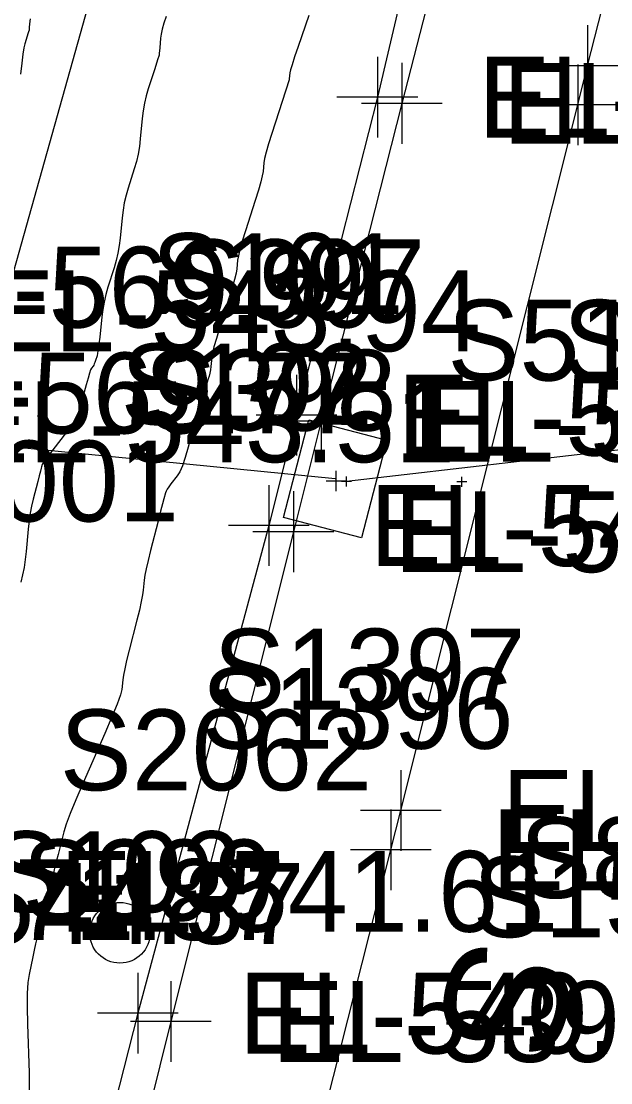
# Model space of a CAD drawing. Extents: x 1724534 to 1727318, y 657156 to 660047.
# Drawn here: x 1725548.8 to 1725578, y 659442.3 to 659494.8 of the extents above; entities that cross this region are included whole.
import ezdxf

# ---------------------------------------------------------------- set-up
doc = ezdxf.new("R2010")
doc.units = 0
for name, color, linetype in [('SURVEY - CENTERLINE - Preliminary Text', 7, 'Continuous'), ('SURVEY - CONTOURS - Intermediate with optional Text', 7, 'Continuous'), ('SURVEY - DRAINAGE - Storm Sewer', 7, 'Continuous'), ('SURVEY - DRAINAGE - Storm Sewer - Points - Locators', 7, 'Continuous'), ('SURVEY - DRAINAGE - Storm Sewer - Points - Numbers', 7, 'Continuous'), ('SURVEY - DRAINAGE - Storm Sewer Text', 7, 'Continuous'), ('SURVEY - DTM - Breaklines', 7, 'Continuous'), ('SURVEY - DTM - Breaklines - Points - Elevations', 7, 'Continuous'), ('SURVEY - DTM - Breaklines - Points - Locators', 7, 'Continuous'), ('SURVEY - DTM - Breaklines - Points - Numbers', 7, 'Continuous'), ('SURVEY - MISCELLANEOUS - Bottom of MH and CB', 7, 'Continuous'), ('SURVEY - MISCELLANEOUS - Bottom of MH and CB - Points - Numbers', 7, 'Continuous'), ('SURVEY - NON-TRANSPORTATION - Features - Points - Elevations', 7, 'Continuous'), ('SURVEY - TRAFFIC CONTROL - Pavement Marking - Points - Numbers', 7, 'Continuous'), ('SURVEY - TRANSPORTATION - Features', 7, 'Continuous'), ('SURVEY - TRANSPORTATION - Features - Points - Elevations', 7, 'Continuous'), ('SURVEY - TRANSPORTATION - Features - Points - Locators', 7, 'Continuous'), ('SURVEY - TRANSPORTATION - Features - Points - Numbers', 7, 'Continuous'), ('SURVEY - TRANSPORTATION - Roads', 7, 'Continuous'), ('SURVEY - TRANSPORTATION - Roads - Points - Elevations', 7, 'Continuous'), ('SURVEY - TRANSPORTATION - Roads - Points - Locators', 7, 'Continuous'), ('SURVEY - TRANSPORTATION - Roads - Points - Numbers', 7, 'Continuous'), ('SURVEY - UTILITIES - Electric (Lighting) - Points - Elevations', 7, 'Continuous'), ('SURVEY - UTILITIES - Electric (Lighting) - Points - Numbers', 7, 'Continuous'), ('SURVEY - UTILITIES - Electric (Lighting) with Text', 7, 'Continuous'), ('SURVEY - UTILITIES - Fiber Optic Cable (Underground) with Text', 7, 'Continuous')]:
    doc.layers.add(name, color=color, linetype=linetype)

msp = doc.modelspace()

# ---------------------------------------------------------------- linework, layer by layer
at = {"layer": 'SURVEY - CONTOURS - Intermediate with optional Text'}
for points in [[(1725549.253, 659494.913), (1725549.232, 659494.665), (1725549.217, 659494.487), (1725549.207, 659494.38), (1725549.204, 659494.344), (1725549.202, 659494.34), (1725549.196, 659494.32), (1725549.179, 659494.266), (1725549.15, 659494.177), (1725549.109, 659494.052), (1725548.987, 659493.673), (1725548.939, 659493.474), (1725548.89, 659493.159), (1725548.839, 659492.73), (1725548.785, 659492.185)], [(1725555.995, 659495.028), (1725555.886, 659494.693), (1725555.803, 659494.404), (1725555.747, 659494.159), (1725555.718, 659493.959), (1725555.678, 659493.485), (1725555.665, 659493.33), (1725555.655, 659493.217), (1725555.648, 659493.148), (1725555.645, 659493.123), (1725555.626, 659493.065), (1725555.583, 659492.931), (1725555.411, 659492.399), (1725555.106, 659491.458), (1725555.002, 659491.101), (1725554.917, 659490.738), (1725554.853, 659490.367), (1725554.808, 659489.989), (1725554.715, 659488.972), (1725554.671, 659488.594), (1725554.606, 659488.222), (1725554.522, 659487.856), (1725554.417, 659487.495), (1725554.112, 659486.542), (1725554.007, 659486.182), (1725553.922, 659485.818), (1725553.857, 659485.448), (1725553.811, 659485.074), (1725553.714, 659484.07), (1725553.668, 659483.695), (1725553.602, 659483.324), (1725553.517, 659482.957), (1725553.412, 659482.594), (1725553.107, 659481.63), (1725553.002, 659481.267), (1725552.916, 659480.902), (1725552.85, 659480.534), (1725552.802, 659480.163), (1725552.702, 659479.17), (1725552.665, 659478.833), (1725552.631, 659478.566), (1725552.599, 659478.37), (1725552.569, 659478.244), (1725552.493, 659478.001), (1725552.464, 659477.916), (1725552.435, 659477.844), (1725552.405, 659477.783), (1725552.375, 659477.735), (1725552.293, 659477.624), (1725552.254, 659477.541), (1725552.198, 659477.378), (1725552.125, 659477.134), (1725552.034, 659476.809), (1725551.771, 659475.835), (1725551.652, 659475.475), (1725551.495, 659475.125), (1725551.299, 659474.786), (1725551.063, 659474.457), (1725550.384, 659473.594), (1725550.16, 659473.305), (1725549.996, 659473.088), (1725549.894, 659472.941), (1725549.852, 659472.864), (1725549.822, 659472.754), (1725549.802, 659472.677), (1725549.763, 659472.529), (1725549.707, 659472.309), (1725549.632, 659472.017), (1725549.41, 659471.145), (1725549.332, 659470.807), (1725549.264, 659470.448), (1725549.208, 659470.067), (1725549.163, 659469.664), (1725549.057, 659468.562), (1725549.011, 659468.156), (1725548.953, 659467.768), (1725548.882, 659467.395), (1725548.8, 659467.04)], [(1725563.06, 659495.081), (1725562.53, 659493.545), (1725562.355, 659493.032), (1725562.228, 659492.645), (1725562.15, 659492.384), (1725562.12, 659492.249), (1725562.093, 659491.947), (1725562.087, 659491.902), (1725561.225, 659489.242), (1725561.064, 659488.729), (1725560.944, 659488.316), (1725560.866, 659488.004), (1725560.831, 659487.793), (1725560.792, 659487.364), (1725560.757, 659487.154), (1725560.68, 659486.843), (1725560.562, 659486.432), (1725560.404, 659485.922), (1725559.925, 659484.428), (1725559.766, 659483.917), (1725559.648, 659483.505), (1725559.571, 659483.192), (1725559.534, 659482.978), (1725559.492, 659482.538), (1725559.456, 659482.325), (1725559.38, 659482.013), (1725559.264, 659481.603), (1725559.107, 659481.095), (1725558.636, 659479.61), (1725558.48, 659479.101), (1725558.363, 659478.69), (1725558.286, 659478.376), (1725558.249, 659478.159), (1725558.204, 659477.71), (1725558.183, 659477.545), (1725558.157, 659477.388), (1725558.123, 659477.238), (1725558.083, 659477.097), (1725557.928, 659476.605), (1725557.896, 659476.512), (1725557.871, 659476.448), (1725557.853, 659476.414), (1725557.816, 659476.363), (1725557.785, 659476.277), (1725557.719, 659476.055), (1725557.619, 659475.699), (1725557.082, 659473.717), (1725556.935, 659473.209), (1725556.796, 659472.804), (1725556.666, 659472.501), (1725556.545, 659472.3), (1725556.231, 659471.903), (1725556.126, 659471.764), (1725556.046, 659471.645), (1725555.99, 659471.546), (1725555.959, 659471.467), (1725555.876, 659471.156), (1725555.812, 659470.91), (1725555.718, 659470.545), (1725555.594, 659470.061), (1725555.224, 659468.612), (1725555.101, 659468.113), (1725555.007, 659467.702), (1725554.944, 659467.38), (1725554.91, 659467.146), (1725554.862, 659466.64), (1725554.828, 659466.405), (1725554.763, 659466.079), (1725554.668, 659465.661), (1725554.542, 659465.153), (1725554.164, 659463.677), (1725554.037, 659463.17), (1725553.942, 659462.757), (1725553.877, 659462.437), (1725553.843, 659462.211), (1725553.794, 659461.734), (1725553.728, 659461.464), (1725553.565, 659461.009), (1725553.307, 659460.37), (1725552.953, 659459.548), (1725551.88, 659457.11), (1725551.519, 659456.272), (1725551.239, 659455.587), (1725551.04, 659455.056), (1725550.923, 659454.677), (1725550.641, 659453.568), (1725550.564, 659453.264), (1725550.487, 659452.959), (1725550.41, 659452.654), (1725550.202, 659451.836), (1725550.046, 659451.222), (1725549.968, 659450.913), (1725549.89, 659450.604), (1725549.68, 659449.778), (1725549.603, 659449.467), (1725549.528, 659449.15), (1725549.456, 659448.83), (1725549.387, 659448.505), (1725549.205, 659447.632), (1725549.149, 659447.233), (1725549.117, 659446.689), (1725549.109, 659446.001), (1725549.126, 659445.168), (1725549.201, 659442.755), (1725549.21, 659441.888)]]:
    msp.add_lwpolyline(points, dxfattribs=at)
at = {"layer": 'SURVEY - DRAINAGE - Storm Sewer'}
for p, q in [((1725645.113, 659481.278), (1725564.927, 659472.017)), ((1725564.368, 659472.151), (1725564.368, 659472.151))]:
    msp.add_line(p, q, dxfattribs=at)
msp.add_lwpolyline([(1725565.674, 659469.228), (1725561.803, 659470.235), (1725563.062, 659475.074), (1725566.933, 659474.067), (1725565.674, 659469.228)], dxfattribs=at)
at = {"layer": 'SURVEY - DRAINAGE - Storm Sewer - Points - Locators'}
for p, q in [((1725565.177, 659472.017), (1725564.677, 659472.017)), ((1725564.927, 659471.767), (1725564.927, 659472.267)), ((1725564.927, 659472.017), (1725564.927, 659472.017)), ((1725564.927, 659472.017), (1725564.927, 659472.017)), ((1725570.893, 659472.005), (1725570.393, 659472.005)), ((1725570.643, 659471.755), (1725570.643, 659472.255)), ((1725570.643, 659472.005), (1725570.643, 659472.005)), ((1725570.643, 659472.005), (1725570.643, 659472.005))]:
    msp.add_line(p, q, dxfattribs=at)
at = {"layer": 'SURVEY - DRAINAGE - Storm Sewer Text'}
msp.add_lwpolyline([(1725564.368, 659472.151), (1725512.31, 659477.289), (1725498.622, 659424.328)], dxfattribs=at)
at = {"layer": 'SURVEY - DTM - Breaklines'}
msp.add_lwpolyline([(1725602.477, 659636.589), (1725597.046, 659612.281), (1725591.056, 659587.95), (1725584.432, 659563.857), (1725578.377, 659539.615), (1725572.193, 659515.421), (1725566.455, 659491.037), (1725562.449, 659475.306), (1725561.076, 659469.841), (1725554.596, 659445.712), (1725548.416, 659421.487), (1725542.14, 659397.279), (1725535.913, 659373.067), (1725529.984, 659349.877), (1725523.806, 659325.59), (1725517.787, 659301.313), (1725511.183, 659275.168), (1725504.884, 659250.966), (1725498.725, 659226.793)], dxfattribs=at)
at = {"layer": 'SURVEY - DTM - Breaklines - Points - Locators'}
for p, q in [((1725566.455, 659493.037), (1725566.455, 659489.037)), ((1725568.455, 659491.037), (1725564.455, 659491.037)), ((1725562.449, 659477.306), (1725562.449, 659473.306)), ((1725564.449, 659475.306), (1725560.449, 659475.306)), ((1725561.076, 659471.841), (1725561.076, 659467.841)), ((1725563.076, 659469.841), (1725559.076, 659469.841)), ((1725554.596, 659447.712), (1725554.596, 659443.712)), ((1725556.596, 659445.712), (1725552.596, 659445.712))]:
    msp.add_line(p, q, dxfattribs=at)
at = {"layer": 'SURVEY - MISCELLANEOUS - Bottom of MH and CB'}
for p, q in [((1725564.423, 659471.542), (1725564.423, 659472.542)), ((1725564.923, 659472.042), (1725563.923, 659472.042)), ((1725564.423, 659472.042), (1725564.423, 659472.042)), ((1725564.423, 659472.042), (1725564.423, 659472.042))]:
    msp.add_line(p, q, dxfattribs=at)
at = {"layer": 'SURVEY - TRANSPORTATION - Features'}
msp.add_lwpolyline([(1725603.581, 659636.317), (1725598.147, 659611.998), (1725592.159, 659587.674), (1725585.904, 659563.486), (1725580.094, 659539.18), (1725573.908, 659514.982), (1725567.671, 659490.732), (1725563.666, 659475.001), (1725562.294, 659469.536), (1725556.226, 659445.299), (1725550.205, 659421.034), (1725543.929, 659396.827), (1725537.702, 659372.615), (1725531.77, 659349.415), (1725525.595, 659325.139), (1725519.577, 659300.865), (1725512.973, 659274.714), (1725506.673, 659250.514), (1725500.512, 659226.334)], dxfattribs=at)
at = {"layer": 'SURVEY - TRANSPORTATION - Features - Points - Locators'}
for p, q in [((1725567.671, 659492.732), (1725567.671, 659488.732)), ((1725569.671, 659490.732), (1725565.671, 659490.732)), ((1725563.666, 659477.001), (1725563.666, 659473.001)), ((1725565.666, 659475.001), (1725561.666, 659475.001)), ((1725562.294, 659471.536), (1725562.294, 659467.536)), ((1725564.294, 659469.536), (1725560.294, 659469.536)), ((1725556.226, 659447.299), (1725556.226, 659443.299)), ((1725558.226, 659445.299), (1725554.226, 659445.299))]:
    msp.add_line(p, q, dxfattribs=at)
at = {"layer": 'SURVEY - TRANSPORTATION - Roads'}
msp.add_lwpolyline([(1725509.717, 659226.971), (1725517.054, 659256.051), (1725522.463, 659277.37), (1725530.246, 659308.405), (1725536.116, 659331.674), (1725536.614, 659333.611), (1725542.122, 659354.908), (1725554.364, 659403.386), (1725567.129, 659453.798), (1725567.617, 659455.737), (1725576.381, 659490.656), (1725576.873, 659492.594), (1725587.785, 659535.219), (1725588.276, 659537.157), (1725594.628, 659562.367), (1725602.882, 659595.344), (1725603.37, 659597.283), (1725609.346, 659620.521)], dxfattribs=at)
at = {"layer": 'SURVEY - TRANSPORTATION - Roads - Points - Locators'}
for p, q in [((1725576.873, 659494.594), (1725576.873, 659490.594)), ((1725578.873, 659492.594), (1725574.873, 659492.594)), ((1725576.381, 659492.656), (1725576.381, 659488.656)), ((1725578.381, 659490.656), (1725574.381, 659490.656)), ((1725567.617, 659457.737), (1725567.617, 659453.737)), ((1725569.617, 659455.737), (1725565.617, 659455.737)), ((1725567.129, 659455.798), (1725567.129, 659451.798)), ((1725569.129, 659453.798), (1725565.129, 659453.798))]:
    msp.add_line(p, q, dxfattribs=at)
at = {"layer": 'SURVEY - UTILITIES - Electric (Lighting) with Text'}
msp.add_line((1725552.252, 659450.06), (1725548.134, 659451.112), dxfattribs=at)
msp.add_circle((1725553.706, 659449.689), 1.5, dxfattribs=at)
at = {"layer": 'SURVEY - UTILITIES - Fiber Optic Cable (Underground) with Text'}
msp.add_lwpolyline([(1725620.739, 659775.717), (1725611.515, 659729.876), (1725595.678, 659670.817), (1725588.852, 659637.987), (1725579.945, 659608.985), (1725572.052, 659574.699), (1725561.954, 659530.586), (1725538.949, 659448.715), (1725526.808, 659392.271), (1725505.744, 659313.434), (1725493.556, 659248.407)], dxfattribs=at)

# ---------------------------------------------------------------- texts
at = {"layer": 'SURVEY - CENTERLINE - Preliminary Text'}
msp.add_text('S 14%%d 12\' 27" W', height=6, rotation=255.7924, dxfattribs=at).set_placement((1725570.596, 659449.666))
at = {"layer": 'SURVEY - DRAINAGE - Storm Sewer - Points - Numbers'}
for s, p in [('S5112', (1725569.927, 659477.017)), ('S5231', (1725575.643, 659477.005))]:
    msp.add_text(s, height=4, dxfattribs=at).set_placement(p)
at = {"layer": 'SURVEY - DTM - Breaklines - Points - Elevations'}
for s, p in [('EL-540.32', (1725571.455, 659489.037)), ('EL-569.99', (1725541.847, 659479.64)), ('EL-569.77', (1725541.065, 659474.4)), ('EL-540.16', (1725567.449, 659473.306)), ('EL-540.14', (1725566.076, 659467.841)), ('EL-571.87', (1725537.186, 659449.331)), ('EL-540.19', (1725559.596, 659443.712))]:
    msp.add_text(s, height=4, dxfattribs=at).set_placement(p)
at = {"layer": 'SURVEY - DTM - Breaklines - Points - Numbers'}
for s, p in [('S101', (1725555.271, 659480.306)), ('S102', (1725553.74, 659474.841)), ('S103', (1725547.26, 659450.712))]:
    msp.add_text(s, height=4, dxfattribs=at).set_placement(p)
at = {"layer": 'SURVEY - MISCELLANEOUS - Bottom of MH and CB - Points - Numbers'}
msp.add_text('S8001', height=4, dxfattribs=at).set_placement((1725541.162, 659470.042))
at = {"layer": 'SURVEY - NON-TRANSPORTATION - Features - Points - Elevations'}
for s, p in [('EL-543.94', (1725546.895, 659478.465)), ('EL-543.51', (1725545.618, 659472.976)), ('EL-544.37', (1725538.162, 659449.14))]:
    msp.add_text(s, height=4, dxfattribs=at).set_placement(p)
at = {"layer": 'SURVEY - TRAFFIC CONTROL - Pavement Marking - Points - Numbers'}
msp.add_text('S830', height=4, dxfattribs=at).set_placement((1725573.499, 659451.41))
at = {"layer": 'SURVEY - TRANSPORTATION - Features - Points - Elevations'}
for s, p in [('EL-540.11', (1725572.671, 659488.732)), ('EL-540.00', (1725568.666, 659473.001)), ('EL-540.00', (1725567.294, 659467.536)), ('EL-539.99', (1725561.226, 659443.299))]:
    msp.add_text(s, height=4, dxfattribs=at).set_placement(p)
at = {"layer": 'SURVEY - TRANSPORTATION - Features - Points - Numbers'}
for s, p in [('S397', (1725556.33, 659480.001)), ('S398', (1725554.911, 659474.536)), ('S399', (1725548.874, 659450.299))]:
    msp.add_text(s, height=4, dxfattribs=at).set_placement(p)
at = {"layer": 'SURVEY - TRANSPORTATION - Roads - Points - Elevations'}
for s, p in [('EL-540.31', (1725572.617, 659453.737)), ('EL-540.30', (1725572.129, 659451.798))]:
    msp.add_text(s, height=4, dxfattribs=at).set_placement(p)
at = {"layer": 'SURVEY - TRANSPORTATION - Roads - Points - Numbers'}
for s, p in [('S1397', (1725558.329, 659460.737)), ('S1396', (1725557.731, 659458.798)), ('S1508', (1725571.18, 659449.472))]:
    msp.add_text(s, height=4, dxfattribs=at).set_placement(p)
at = {"layer": 'SURVEY - UTILITIES - Electric (Lighting) - Points - Elevations'}
msp.add_text('EL-541.61', height=4, dxfattribs=at).set_placement((1725550.725, 659449.74))
at = {"layer": 'SURVEY - UTILITIES - Electric (Lighting) - Points - Numbers'}
msp.add_text('S2062', height=4, dxfattribs=at).set_placement((1725550.725, 659456.74))

doc.saveas('drawing.dxf')
